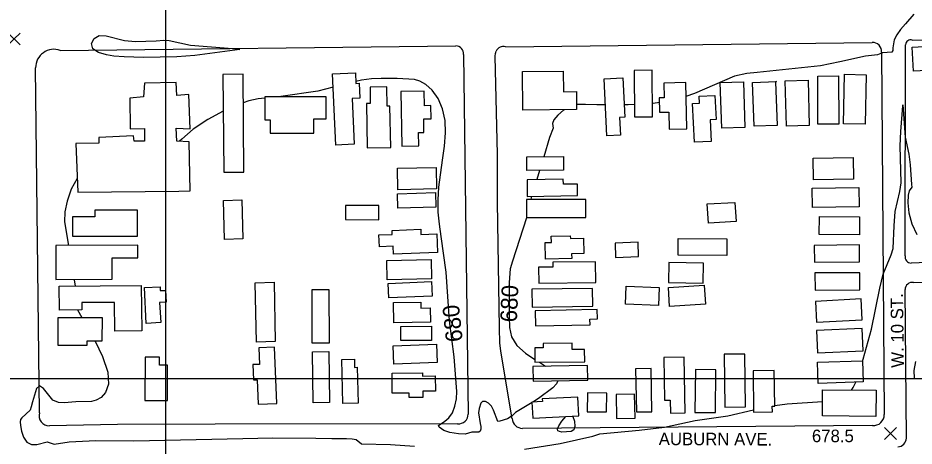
# Model space of a CAD drawing. Extents: x 79600 to 91800, y 75600 to 84400.
# Drawn here: x 86823 to 87896, y 80920 to 81432 of the extents above; entities that cross this region are included whole.
import ezdxf

# ---------------------------------------------------------------- set-up
doc = ezdxf.new("R2010")
doc.units = 0
for name, color, linetype in [('084-090$0$BLDG', 7, 'Continuous'), ('084-090$0$GRID', 7, 'Continuous'), ('084-090$0$INDEX', 7, 'Continuous'), ('084-090$0$INDXLBL', 7, 'Continuous'), ('084-090$0$INTER', 7, 'Continuous'), ('084-090$0$ROAD', 7, 'Continuous'), ('084-090$0$ROAD-NAME', 7, 'Continuous'), ('084-090$0$SPOTMARK', 7, 'Continuous'), ('084-090$0$SPOTS', 7, 'Continuous')]:
    doc.layers.add(name, color=color, linetype=linetype)

# ---------------------------------------------------------------- blocks, each defined once
blk = doc.blocks.new('084-090$0$SPOTX')
at = {"layer": '084-090$0$SPOTMARK'}
for p, q in [((-0.37, 0.358), (0.351, -0.358)), ((-0.012, 0), (-0.37, -0.358)), ((-0.012, 0), (0.347, 0.358))]:
    blk.add_line(p, q, dxfattribs=at)

msp = doc.modelspace()

# ---------------------------------------------------------------- linework, layer by layer
at = {"layer": '084-090$0$BLDG'}
for points in [[(87957.8, 81400.7), (87958.1, 81395.1), (87968.9, 81395.7), (87970, 81375.8), (87958.6, 81375.2), (87958.8, 81371.7), (87895.7, 81368.3), (87894.2, 81397.2)], [(87068.6, 81364.6), (87069.6, 81247.4), (87093.7, 81247.6), (87092.7, 81364.8)], [(87227.3, 81366.4), (87227.9, 81353.8), (87231.7, 81354), (87232.5, 81336.1), (87223.6, 81335.7), (87225.9, 81281), (87203.8, 81280), (87200, 81365.3)], [(87476.1, 81368.6), (87476.4, 81343.9), (87492, 81344.1), (87492.2, 81322.4), (87428, 81321.6), (87427.4, 81368)], [(87561.6, 81313.7), (87583.3, 81314), (87582.7, 81369.7), (87561, 81369.4)], [(87839.2, 81364.2), (87838, 81305.1), (87812, 81305.6), (87813.2, 81364.7)], [(87547.7, 81360.6), (87550.1, 81313.4), (87543.7, 81313.1), (87544.8, 81291.7), (87528.6, 81290.9), (87525.1, 81359.5)], [(87597.1, 81336.5), (87591.3, 81336.4), (87591.7, 81319.2), (87602.7, 81319.4), (87603.2, 81299), (87624.2, 81299.5), (87622.9, 81354.9), (87596.7, 81354.3)], [(87692, 81355.7), (87693.8, 81301.2), (87666.1, 81300.3), (87664.3, 81354.8)], [(87731.6, 81356.3), (87730.3, 81355.6), (87732.4, 81303.6), (87705, 81302.5), (87702.9, 81355.1)], [(87769.5, 81357.8), (87770.7, 81303.4), (87743.5, 81302.8), (87742.2, 81357.1)], [(87806.1, 81362.7), (87806.2, 81305.1), (87781.2, 81305), (87781.1, 81362.6)], [(87268.7, 81326.7), (87265.2, 81326.6), (87264.8, 81349.8), (87244.8, 81349.5), (87245.1, 81329.8), (87240.4, 81329.7), (87241.5, 81276.6), (87269.6, 81277.2)], [(87303.3, 81278.9), (87303, 81295), (87309.4, 81295.1), (87309.1, 81311.3), (87318, 81311.5), (87317.7, 81327.2), (87310, 81327), (87309.7, 81344.5), (87281.6, 81344), (87282.8, 81278.5)], [(87118.7, 81310.4), (87125.2, 81310.4), (87125.2, 81294.3), (87177.6, 81294.2), (87177.6, 81311.6), (87192.3, 81311.5), (87192.3, 81337.6), (87118.7, 81337.7)], [(87639.4, 81330), (87639, 81338.4), (87657.7, 81339.4), (87659.2, 81310.7), (87652.1, 81310.4), (87653.5, 81284.4), (87633.5, 81283.4), (87631.1, 81329.6)], [(87476.5, 81249.9), (87432.8, 81249.7), (87432.7, 81266), (87476.5, 81266.2)], [(87775.5, 81264.2), (87823.4, 81265.1), (87823.9, 81239.1), (87776, 81238.2)], [(87277.6, 81252.2), (87323.9, 81253.3), (87324.5, 81227.6), (87278.2, 81226.5)], [(87493.2, 81233.2), (87476.4, 81233), (87476.3, 81239.1), (87432.9, 81238.5), (87433.2, 81218.5), (87493.4, 81219.5)], [(87774.2, 81228.4), (87830.4, 81229.3), (87830.8, 81206), (87774.6, 81205.1)], [(87091.3, 81214.5), (87092.6, 81167.8), (87070.5, 81167.1), (87069.1, 81213.8)], [(87277.6, 81221.8), (87323.2, 81223.1), (87323.7, 81205.6), (87278.1, 81204.3)], [(87503.1, 81215), (87432.4, 81214.7), (87432.4, 81193.1), (87503.1, 81193.4)], [(87255.3, 81207.5), (87215.5, 81207.7), (87215.4, 81190.9), (87255.2, 81190.6)], [(87650.1, 81186.7), (87648.8, 81209.5), (87681.8, 81211.4), (87683.2, 81188.6)], [(86966.1, 81202), (86915.3, 81202), (86915.3, 81194.1), (86888.6, 81194), (86888.6, 81171.1), (86966.1, 81171.1)], [(87783, 81194.3), (87831, 81193.9), (87830.9, 81172.5), (87782.8, 81172.8)], [(87272.7, 81158.8), (87256, 81158.1), (87255.4, 81172.4), (87271.4, 81173), (87271.2, 81177.9), (87305.6, 81179.3), (87305.8, 81172.8), (87324.7, 81173.6), (87325.6, 81151.5), (87273.1, 81149.4)], [(87500.9, 81150.2), (87486.3, 81149.9), (87486.4, 81144.1), (87455, 81143.4), (87454.6, 81163.2), (87462.1, 81163.4), (87461.9, 81171), (87484.7, 81171.5), (87484.8, 81168.1), (87500.5, 81168.4)], [(86936, 81144.8), (86966.6, 81145), (86966.5, 81160.2), (86868.4, 81159.6), (86868.6, 81118.9), (86936.1, 81119.3)], [(87565.9, 81163.6), (87538.4, 81162.6), (87539, 81145.4), (87566.5, 81146.4)], [(87613.8, 81168.1), (87672.2, 81167.8), (87672.1, 81147.8), (87613.7, 81148.1)], [(87777.1, 81139.9), (87831.2, 81140.3), (87831.1, 81160.4), (87776.9, 81159.9)], [(87264.9, 81142), (87317.9, 81143.1), (87318.4, 81119.9), (87265.4, 81118.8)], [(87515.3, 81115.5), (87515, 81140.4), (87463.7, 81139.9), (87463.8, 81133.9), (87446.6, 81133.7), (87446.8, 81114.8)], [(87602.4, 81115.6), (87643.7, 81114.7), (87644.2, 81138.7), (87602.9, 81139.6)], [(87831.4, 81127.2), (87777.7, 81126.9), (87777.9, 81106.4), (87831.5, 81106.7)], [(86939.2, 81057.2), (86938.9, 81091.7), (86899.6, 81091.4), (86899.7, 81082.7), (86872.7, 81082.5), (86872.5, 81111.1), (86970.8, 81112), (86971.3, 81057.5)], [(86976.7, 81066.5), (86974.5, 81109.3), (86993.4, 81110.3), (86993.6, 81105.7), (86999.9, 81106), (87000.6, 81092), (86992.8, 81091.6), (86994.1, 81067.4)], [(87129.8, 81115.7), (87131.3, 81044.7), (87108.7, 81044.2), (87107.1, 81115.2)], [(87175.6, 81042.9), (87175.3, 81106.9), (87195.5, 81107), (87195.8, 81043)], [(87266.6, 81114.2), (87318.6, 81116.5), (87319.4, 81099.3), (87267.3, 81097)], [(87511.4, 81108.3), (87438.8, 81107.5), (87439.1, 81086.1), (87511.7, 81087)], [(87590.5, 81088), (87550.8, 81089.6), (87551.6, 81111.1), (87591.3, 81109.6)], [(87646.6, 81089.6), (87603.7, 81086.7), (87602.2, 81109.3), (87645, 81112.2)], [(87832.9, 81095.8), (87778.4, 81092.9), (87779.7, 81067.8), (87834.2, 81070.7)], [(87272.8, 81091.5), (87305.5, 81092.1), (87305.7, 81084.8), (87317, 81085), (87317.4, 81068.1), (87273.3, 81067.3)], [(87508.2, 81071.6), (87517.3, 81071.8), (87517, 81083), (87442.5, 81081.4), (87442.9, 81063.4), (87508.4, 81064.9)], [(86905.6, 81045.3), (86905.6, 81040.1), (86871.4, 81040.1), (86871.4, 81073.7), (86923.8, 81073.7), (86923.7, 81045.3)], [(87281.5, 81062.9), (87318.4, 81063), (87318.4, 81046.1), (87281.6, 81046)], [(87834.2, 81060.2), (87779.5, 81057.8), (87780.7, 81031.2), (87835.4, 81033.6)], [(87501.7, 81035.3), (87487.1, 81035.1), (87487, 81042.9), (87452, 81042.4), (87452.1, 81037.3), (87442.1, 81037.1), (87442.3, 81019.9), (87501.9, 81020.6)], [(87111.5, 81037.2), (87112.3, 81017.4), (87104.4, 81017.1), (87105.1, 80998.9), (87109.8, 80999.1), (87111, 80969.8), (87133.3, 80970.7), (87130.5, 81038)], [(87195.4, 81032.7), (87196.4, 80971.9), (87176.7, 80971.5), (87175.7, 81032.4)], [(87273.3, 81017.5), (87272.4, 81039.6), (87324.3, 81041.6), (87325.1, 81019.5)], [(87002.4, 80974.3), (87002.4, 81016.3), (86992.7, 81016.3), (86992.7, 81026.1), (86975.3, 81026.1), (86975.2, 80974.3)], [(87226.1, 81023.5), (87226.3, 81013.9), (87229.4, 81014), (87230.4, 80970.9), (87212.3, 80970.5), (87211.2, 81023.1)], [(87596.6, 81025.5), (87597.7, 80974.6), (87604.2, 80974.7), (87604.5, 80959.2), (87622.4, 80959.6), (87620.9, 81026)], [(87669, 81029.5), (87669.8, 80966.3), (87694.5, 80966.6), (87693.7, 81029.8)], [(87835.6, 80996.4), (87781.7, 80994.7), (87780.9, 81020.1), (87834.8, 81021.8)], [(87505.2, 81015.9), (87440, 81014.9), (87440.3, 80997.4), (87505.5, 80998.4)], [(87562.9, 81012.1), (87563.8, 80960.5), (87582.5, 80960.8), (87581.6, 81012.5)], [(87634.6, 81011.3), (87634, 80960), (87658.4, 80959.7), (87658.9, 81011)], [(87703.6, 81009.9), (87704.3, 80960.2), (87726.7, 80960.5), (87726.6, 80967.4), (87729.6, 80967.5), (87729, 81010.2)], [(87307.8, 81007.3), (87307.8, 81003.4), (87323, 81003.6), (87323.2, 80985.4), (87307.9, 80985.3), (87307.9, 80977.7), (87291.6, 80977.6), (87291.6, 80983.1), (87271.4, 80982.9), (87271.2, 81007)], [(87451.1, 80976.1), (87451.3, 80972.8), (87438.8, 80972.2), (87439.8, 80953.1), (87494.9, 80956), (87493.7, 80978.3)], [(87505.2, 80983.3), (87505, 80960.7), (87528.1, 80960.5), (87528.3, 80983.1)], [(87539.6, 80981.5), (87540.1, 80952.7), (87562.2, 80953.1), (87561.7, 80981.9)], [(87850.8, 80955.2), (87786.7, 80955.7), (87786.9, 80987), (87851, 80986.5)]]:
    msp.add_lwpolyline(points, close=True, dxfattribs=at)
msp.add_lwpolyline([(86894.9, 81223.7), (87015.7, 81225), (87029.2, 81225.1), (87028, 81283.8), (87013.2, 81284.8), (87012.6, 81300.2), (87029.3, 81299.3), (87027.8, 81340.7), (87013.5, 81339.5), (87012.4, 81354.9), (86974.5, 81354), (86973.4, 81337.8), (86957, 81336), (86957.5, 81299.4), (86974.8, 81300), (86974.7, 81284.6), (86962.3, 81284.8), (86961.5, 81291.1), (86919.9, 81288.9), (86919.8, 81282.3), (86892.4, 81281.9), (86894.9, 81223.7)], dxfattribs=at)
at = {"layer": '084-090$0$GRID'}
for p, q in [((87000, 84000), (87000, 80000)), ((90000, 81000), (85000, 81000))]:
    msp.add_line(p, q, dxfattribs=at)
at = {"layer": '084-090$0$INDEX'}
for p, q in [((87447.9, 81249.7), (87444.5, 81238.6)), ((86894.3, 81082.7), (86899.7, 81073.7)), ((87447.6, 81020), (87455, 81015.1))]:
    msp.add_line(p, q, dxfattribs=at)
for points in [[(87896.1, 81436.7), (87886, 81425.1), (87880.2, 81418.5), (87875.7, 81411.9), (87872.6, 81405.8), (87870.9, 81396.3), (87870.9, 81393.2), (87869.8, 81391.4), (87858.8, 81390.4), (87852.8, 81388.2), (87838.2, 81386.5), (87807.6, 81379.5), (87784.5, 81374.8), (87708.6, 81367), (87696, 81365.7), (87681.5, 81362.3), (87633.3, 81341.9), (87623.2, 81338.3)], [(87438.9, 80971.7), (87419, 80959.7), (87415.1, 80955.7), (87409.6, 80952.1), (87400.1, 80949.3), (87397.7, 80949), (87392.7, 80962.6), (87390.2, 80967.4), (87386.8, 80971), (87383, 80973), (87379.7, 80973), (87377.5, 80970.9), (87375.5, 80964.5), (87374.6, 80959.6), (87376.9, 80946.7), (87377.4, 80943), (87377.4, 80939.9), (87376.6, 80937.5), (87375, 80936.1), (87366.6, 80936.3), (87358.9, 80933.9), (87350.7, 80934.2), (87340.2, 80935.7), (87333.2, 80938.1), (87327.6, 80942.2), (87327, 80944.4), (87334.2, 80949.4), (87339.2, 80953.5), (87343.4, 80959.6), (87346.5, 80967.4), (87348.2, 80976), (87348.7, 80985.1), (87345.5, 81026.6), (87340.1, 81069.5), (87336, 81127.8), (87330.1, 81170.6), (87328, 81185.2), (87326.6, 81199.7), (87326.3, 81214.4), (87327.1, 81229.7), (87331.8, 81262.1), (87334.1, 81278.5), (87335.2, 81294.5), (87334.6, 81309.6), (87331.8, 81323.4), (87326.3, 81335.6), (87319.2, 81345.6), (87311.7, 81352.7), (87304.5, 81356.7), (87297.9, 81358.5), (87277.3, 81359.8), (87258.1, 81359.9), (87246.5, 81359.3), (87234.6, 81357.9), (87227.8, 81356.1)], [(87200.7, 81349.2), (87182.1, 81344.4), (87138, 81338.3), (87132.4, 81337.7)], [(87118.7, 81336.2), (87110.8, 81335.2), (87099.7, 81332.8), (87093, 81330.5)], [(87477.6, 81322.3), (87476.6, 81321.7), (87469.6, 81315.9), (87465, 81310.2), (87463.4, 81306), (87464.3, 81300.2), (87459.8, 81289), (87452.8, 81266.1)], [(87526.7, 81328.2), (87516.3, 81328.3), (87502.8, 81328.7), (87492.9, 81328.4), (87492.2, 81328.2)], [(87561.4, 81328.5), (87553.8, 81328.1), (87549.3, 81328.1)], [(87591.4, 81331), (87584.1, 81329.7), (87583.1, 81329.7)], [(87834.8, 81021.2), (87835.5, 81023.6), (87845.5, 81059.7), (87855.6, 81108.8), (87859.6, 81125.5), (87869, 81148.4), (87871.6, 81156), (87872.6, 81183.4), (87874, 81200.3), (87879.3, 81224.3), (87881, 81234.8), (87879.9, 81279), (87880.4, 81296.2), (87882.9, 81326.9), (87883.1, 81328.2), (87885.9, 81289.6), (87890, 81269.1), (87891.7, 81256.4), (87893.4, 81232.8), (87893.9, 81229.7), (87890.7, 81225.1), (87889.3, 81220), (87888.9, 81210.9), (87890.1, 81198.9), (87893.6, 81185.7), (87899.6, 81173)], [(87068.9, 81320.5), (87050.4, 81310.7), (87032.9, 81299.1), (87019.3, 81287.1), (87016.7, 81284.5)], [(86894.2, 81240), (86887, 81227.1), (86882, 81212.7), (86879.4, 81200.2), (86878.9, 81187.9), (86883.6, 81159.7)], [(87438.4, 81218.6), (87438, 81217.1), (87437.4, 81214.7)], [(87432.4, 81193.9), (87432.2, 81192.9), (87415.3, 81140.9), (87412.8, 81132), (87411.5, 81115.4), (87411.3, 81088.7), (87411.4, 81074.3), (87411.9, 81061.5), (87414.4, 81050.3), (87420.5, 81040.2), (87431.1, 81030.7), (87442.3, 81023.4)], [(86890.4, 81119), (86890.5, 81118.1), (86891.6, 81111.3)], [(86915.7, 81045.3), (86924.5, 81027), (86930.9, 81008.1), (86931.6, 80993.7), (86928.1, 80983.9), (86922.6, 80977.8), (86916.9, 80974.4), (86911.3, 80972.9), (86892.6, 80972.5), (86878.5, 80971.3), (86871.5, 80971.6), (86864.8, 80974.7), (86853.5, 80988.5), (86849, 80991.9), (86845.4, 80988.6), (86840.5, 80972.7), (86839, 80966.6), (86837.6, 80962.6), (86827.9, 80953.3), (86826.3, 80951.4), (86825.7, 80948.7), (86826, 80944.2), (86827.2, 80937.5), (86829.7, 80930.1), (86833.7, 80924.3), (86839.3, 80921.7), (86845.6, 80921.6), (86857.9, 80924.8), (86863.9, 80922.8), (86866.6, 80922.1), (86884.3, 80924.9), (86916.3, 80926.4), (86961.9, 80925.8), (87092.6, 80928.8), (87128.3, 80929.5), (87180, 80928.9), (87199.2, 80928.8), (87216.7, 80928.7), (87223.5, 80928.4), (87228.3, 80927.6), (87234.6, 80922.2), (87269.4, 80921.6), (87298.1, 80919.6)], [(87898.3, 81020.7), (87896, 81010), (87896.5, 81000.8)], [(87469.8, 80997.9), (87468.3, 80994.2), (87463.7, 80989.2), (87446.7, 80976.4), (87439.8, 80972.2)], [(87821.5, 80986.7), (87823.6, 80989.7), (87826.7, 80996.1)], [(87729.5, 80968.2), (87744.6, 80970.4), (87786.8, 80973.1)], [(87429.9, 80915.9), (87472.6, 80922.9), (87511.6, 80931.3), (87519.9, 80934.3), (87567, 80938.6), (87597.4, 80942.3), (87634.3, 80950.3), (87673.3, 80955.7), (87704.2, 80963)], [(87471.6, 80937), (87469.8, 80937.9), (87469.5, 80939.9), (87471, 80943.7), (87474.6, 80949.6), (87479.2, 80955.2)], [(87487.1, 80955.6), (87487.7, 80955.1), (87489.9, 80949.3), (87490.3, 80943.2), (87488.8, 80939.2), (87485.8, 80937.2), (87474.5, 80936.4), (87471.6, 80937)]]:
    msp.add_lwpolyline(points, dxfattribs=at)
at = {"layer": '084-090$0$INTER'}
msp.add_lwpolyline([(87013.2, 81385.7), (86973.5, 81385), (86950.4, 81385.5), (86938, 81386.6), (86929, 81388), (86919.5, 81390.7), (86912.8, 81395.2), (86911.2, 81401.5), (86914.2, 81407.7), (86920.5, 81411.3), (86928.8, 81410.9), (86950.6, 81405), (86963.8, 81403.8), (86988.8, 81404.9), (86997.7, 81405.4), (87004.4, 81405.3), (87029.9, 81399.7), (87080.2, 81395.5), (87088.9, 81394.5), (87035.1, 81387.3)], close=True, dxfattribs=at)
at = {"layer": '084-090$0$ROAD'}
for p, q in [((86873.7, 81393.4), (87347.5, 81398.7)), ((87407, 81397.8), (87846.4, 81403)), ((87885.8, 81147.4), (87886.3, 81400.2)), ((87356.7, 81388.3), (87362.3, 80957.9)), ((87857.6, 81391.2), (87860.7, 80957.3)), ((86849, 80959.6), (86844.3, 81372.4)), ((88292.6, 81151.3), (87893, 81138.8)), ((87887.2, 80929.1), (87885.7, 81107)), ((86942.2, 80945.3), (86860.8, 80943.8)), ((87846.7, 80944.1), (87427.6, 80940.8))]:
    msp.add_line(p, q, dxfattribs=at)
for points in [[(87894.1, 81405.5), (88077.8, 81411.2), (88294.2, 81417.7), (88713, 81430.2)], [(87397.3, 81268.7), (87394.5, 81386.3), (87394.9, 81389.8), (87396, 81392.4)], [(87415.1, 80952.4), (87401.4, 81033.1), (87400.1, 81043.2), (87399.9, 81060.6), (87397.4, 81211.6), (87397.3, 81268.7)], [(87895.8, 81115.5), (88308.6, 81126.9), (88314.4, 81128.6), (88319.7, 81131.9), (88324.3, 81136.6), (88326.9, 81142.6), (88326.9, 81151.2), (88327.5, 81221.9)], [(87349.8, 80946.3), (87059.3, 80946), (86942.2, 80945.3)]]:
    msp.add_lwpolyline(points, dxfattribs=at)
for centre, radius, start, end in [((87347.6, 81389.6), 9.12, 352.1998, 90.6457), ((87404.7, 81388.5), 9.53, 75.9615, 156.0069), ((87846.5, 81391.9), 11.1, 356.5582, 90.6778), ((87892.1, 81400.1), 5.74, 69.2904, 179.8835), ((86866.3, 81372.7), 22, 70.178, 180.652), ((87892.8, 81145.9), 7.11, 168.2982, 271.7834), ((87894.3, 81107), 8.56, 79.6066, 180.4882), ((86860.5, 80955.9), 12.1, 162.2451, 271.0596), ((87350.8, 80957.8), 11.5, 264.7907, 0.7561), ((87847.6, 80957.2), 13.1, 266.2303, 0.4087), ((87427.5, 80953.3), 12.5, 183.7203, 270.4503), ((87876.8, 80929.3), 10.4, 270.487, 358.5365)]:
    msp.add_arc(centre, radius, start, end, dxfattribs=at)

# ---------------------------------------------------------------- block references
at = {"layer": '084-090$0$SPOTS', "xscale": 20, "yscale": 20}
for p in [(86818.9, 81407), (87868.4, 80934.7)]:
    msp.add_blockref('084-090$0$SPOTX', p, dxfattribs=at)

# ---------------------------------------------------------------- texts
at = {"layer": '084-090$0$INDXLBL'}
for rotation, p in [(87.3964, (87420.6, 81067.5)), (96.0114, (87355.9, 81045.3))]:
    msp.add_text('680', height=20, rotation=rotation, dxfattribs=at).set_placement(p)
at = {"layer": '084-090$0$ROAD-NAME'}
for s, rotation, p in [('W. 10 ST.', 90.6771, (87884.3, 81013.5)), ('AUBURN AVE.', 359.7685, (87590.6, 80920.8))]:
    msp.add_text(s, height=15, rotation=rotation, dxfattribs=at).set_placement(p)
at = {"layer": '084-090$0$SPOTS'}
msp.add_text('678.5', height=15, dxfattribs=at).set_placement((87774.1, 80924.3))

doc.saveas('drawing.dxf')
